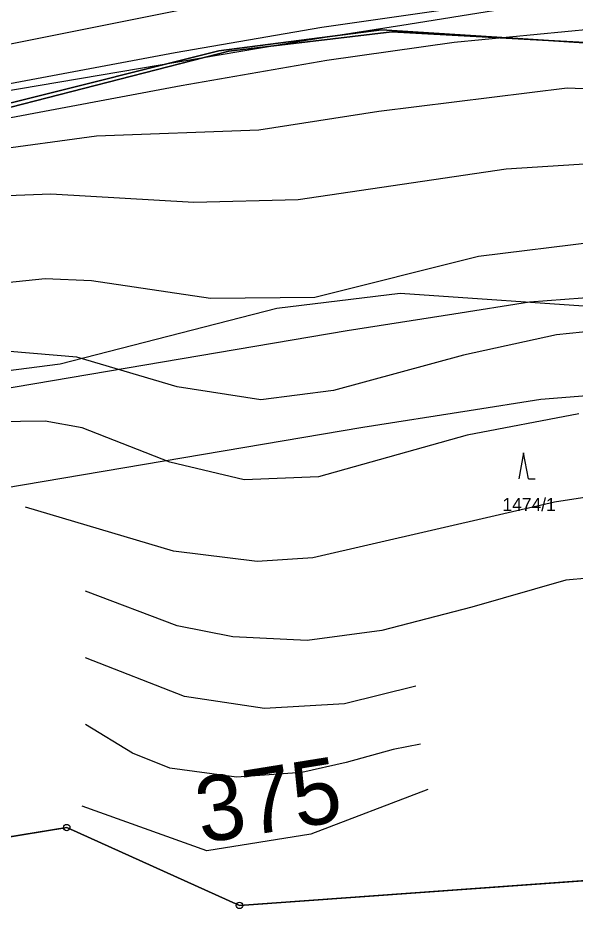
# Model space of a CAD drawing. Extents: x -706130 to -698555, y -971544 to -967260.
# Drawn here: x -705497.9 to -705412.3, y -969902.7 to -969763.7 of the extents above; entities that cross this region are included whole.
import ezdxf

# ---------------------------------------------------------------- set-up
doc = ezdxf.new("R2010")
doc.units = 0
for name, color, linetype in [('BPEJ hranice S', 7, 'Continuous'), ('Dráha_osa koleje S', 7, 'Continuous'), ('Hluková izofona', 7, 'Continuous'), ('Hranice řešeného území', 7, 'Continuous'), ('KN_Hranice obce', 7, 'Continuous'), ('KN_Hranice_katastrální území', 7, 'Continuous'), ('KN_Hranice_parcel', 7, 'Continuous'), ('KN_Parcelni cisla', 7, 'Continuous'), ('KN_Polygon parcely', 7, 'Continuous'), ('KN_POZEMKY_10_LESNI POZEMEK', 7, 'Continuous'), ('KN_POZEMKY_14_OSTATNI PLOCHA', 7, 'Continuous'), ('KN_VYUZITI_14_ostatni plocha_dráha', 7, 'Continuous'), ('KN_Značky bodu BP', 7, 'Continuous'), ('KN_Značky kultur', 7, 'Continuous'), ('Koridor pro optimalizaci dráhy_N', 7, 'Continuous'), ('Koridor pro optimalizaci dráhy_N_ŠRAFY', 7, 'Continuous'), ('OP dráhy', 7, 'Continuous'), ('Plochy doprava drážní S', 7, 'Continuous'), ('Plochy lesní všeobecné S', 7, 'Continuous'), ('Povodi vodniho toku S', 7, 'Continuous'), ('Regulační bloky v krajině S', 7, 'Continuous'), ('Regulační bloky zastavěné S', 7, 'Continuous'), ('USES_BK_nadregionalni S', 7, 'Continuous'), ('USES_ŠRAFY S', 7, 'Continuous'), ('VPS dopravni infrastruktury_obrys N', 7, 'Continuous'), ('VPS dopravni infrastruktury_plochy N', 7, 'Continuous'), ('VÝŠKOPIS_vrstevnice doplňková', 7, 'Continuous'), ('VÝŠKOPIS_vrstevnice hlavní', 7, 'Continuous'), ('VÝŠKOPIS_vrstevnice výška', 7, 'Continuous'), ('VÝŠKOPIS_vrstevnice zesílená', 7, 'Continuous'), ('Zábory hodnocené - koridory', 7, 'Continuous')]:
    doc.layers.add(name, color=color, linetype=linetype)

msp = doc.modelspace()

# ---------------------------------------------------------------- linework, layer by layer
at = {"layer": 'BPEJ hranice S'}
for points in [[(-705586.44, -969796.23), (-705575.06, -969793.24), (-705568.44, -969790.74), (-705556.85, -969786.36), (-705538.24, -969782.11), (-705498.75, -969776.61), (-705467.1, -969768.72), (-705442.11, -969765.48), (-705419.62, -969766.94), (-705382.17, -969769.38), (-705365.91, -969771.53), (-705338.33, -969775.18), (-705330.7, -969776.21), (-705326.88, -969776.72), (-705321.16, -969777.49), (-705320.73, -969777.07), (-705319.82, -969776.16), (-705307.2, -969763.69), (-705293.03, -969749.68), (-705272.98, -969720.4), (-705267.02, -969713.35), (-705242.1, -969664.93)], [(-705245.18, -969816.03), (-705259.61, -969805.84), (-705279.15, -969793.12), (-705286.37, -969789.52), (-705312.61, -969778.88), (-705321.16, -969777.49), (-705326.88, -969776.72), (-705330.7, -969776.21), (-705338.33, -969775.18), (-705365.91, -969771.53), (-705382.17, -969769.38), (-705419.62, -969766.94), (-705442.11, -969765.48), (-705467.1, -969768.72), (-705498.75, -969776.61), (-705538.24, -969782.11), (-705556.85, -969786.36), (-705568.44, -969790.74), (-705575.06, -969793.24), (-705586.44, -969796.23), (-705603.98, -969798.76), (-705604.87, -969798.89), (-705614.74, -969798.03)], [(-705614.74, -969798.03), (-705511.78, -969891.34), (-705490.44, -969887.89), (-705463.93, -969899.82), (-705407.17, -969895.75), (-705344.84, -969921.34), (-705313.66, -969939.25), (-705269.67, -969982.5), (-705267.88, -969984.26), (-705263.84, -969987.56), (-705225.5, -970018.87), (-705174.6, -970073.33), (-705096.1, -970117.59), (-705074.04, -970140.3), (-705029.52, -970157.19), (-705071.49, -970267.29), (-705084.02, -970319.62)]]:
    msp.add_lwpolyline(points, dxfattribs=at)
at = {"layer": 'Dráha_osa koleje S'}
msp.add_lwpolyline([(-705640.35, -969787.54), (-705622.13, -969788.47), (-705599.13, -969788.84), (-705581.07, -969787.85), (-705556.16, -969784.41), (-705454.68, -969767.23), (-705438.04, -969764.61), (-705424.62, -969762.49), (-705413.26, -969761.63), (-705397.82, -969761.43), (-705384.64, -969761.83), (-705368.84, -969762.47), (-705352.41, -969764.48), (-705337.19, -969767.39), (-705323.41, -969771.16), (-705302.09, -969777.36), (-705276.75, -969787.83), (-705245.97, -969803.45)], dxfattribs=at)
at = {"layer": 'Hluková izofona'}
msp.add_lwpolyline([(-705576.54, -969832.65), (-705549.33, -969828.89), (-705447.42, -969811.64), (-705431.02, -969809.06), (-705419.41, -969807.22), (-705411.27, -969806.61), (-705398.2, -969806.44), (-705386.23, -969806.8), (-705372.49, -969807.36), (-705359.37, -969808.96), (-705347.38, -969811.25), (-705335.64, -969814.47), (-705317, -969819.89), (-705295.55, -969828.75), (-705268.13, -969842.67), (-705242.02, -969859)], dxfattribs=at)
at = {"layer": 'Hranice řešeného území'}
msp.add_lwpolyline([(-705225.5, -970018.87), (-705263.84, -969987.56), (-705267.88, -969984.26), (-705269.67, -969982.5), (-705313.66, -969939.25), (-705344.84, -969921.34), (-705407.17, -969895.75), (-705463.93, -969899.82), (-705490.44, -969887.89), (-705511.78, -969891.34), (-705614.74, -969798.03)], dxfattribs=at)
at = {"layer": 'KN_Hranice obce'}
msp.add_lwpolyline([(-705614.74, -969798.03), (-705511.78, -969891.34), (-705490.44, -969887.89), (-705463.93, -969899.82), (-705407.17, -969895.75), (-705344.84, -969921.34), (-705313.66, -969939.25), (-705269.67, -969982.5), (-705267.88, -969984.26), (-705263.84, -969987.56), (-705225.5, -970018.87)], dxfattribs=at)
at = {"layer": 'KN_Hranice_katastrální území'}
msp.add_lwpolyline([(-705614.74, -969798.03), (-705511.78, -969891.34), (-705490.44, -969887.89), (-705463.93, -969899.82), (-705407.17, -969895.75), (-705344.84, -969921.34), (-705313.66, -969939.25), (-705269.67, -969982.5), (-705267.88, -969984.26), (-705263.84, -969987.56), (-705225.5, -970018.87)], dxfattribs=at)
at = {"layer": 'KN_Hranice_parcel'}
for points in [[(-705330.86, -969775.73), (-705381.41, -969769.07), (-705440.54, -969765.78), (-705465.56, -969768.77), (-705499.01, -969777.37), (-705529.92, -969781.36), (-705553.38, -969786.77), (-705562.74, -969790.4), (-705571.55, -969793.37), (-705588.96, -969798.21), (-705601.91, -969799.49), (-705669.13, -969775.76)], [(-705614.74, -969798.03), (-705511.78, -969891.34), (-705490.44, -969887.89), (-705463.93, -969899.82), (-705407.17, -969895.75), (-705344.84, -969921.34), (-705313.66, -969939.25)]]:
    msp.add_lwpolyline(points, dxfattribs=at)
at = {"layer": 'KN_Polygon parcely'}
for points in [[(-705614.74, -969798.03), (-705511.78, -969891.34), (-705490.44, -969887.89), (-705463.93, -969899.82), (-705407.17, -969895.75), (-705344.84, -969921.34), (-705313.66, -969939.25), (-705269.67, -969982.5), (-705270.68, -969952.92), (-705260.05, -969931.18), (-705259.58, -969906.58), (-705275.57, -969880.98), (-705310.1, -969835.63), (-705312.52, -969829.63), (-705330.86, -969775.73), (-705381.41, -969769.07), (-705440.54, -969765.78), (-705465.56, -969768.77), (-705499.01, -969777.37), (-705529.92, -969781.36), (-705553.38, -969786.77), (-705562.74, -969790.4), (-705571.55, -969793.37), (-705588.96, -969798.21)], [(-705588.96, -969798.21), (-705571.55, -969793.37), (-705562.74, -969790.4), (-705553.38, -969786.77), (-705529.92, -969781.36), (-705499.01, -969777.37), (-705465.56, -969768.77), (-705440.54, -969765.78), (-705381.41, -969769.07), (-705330.86, -969775.73), (-705327.05, -969776.23), (-705312.76, -969778.12), (-705282.03, -969790.51), (-705271.31, -969796.91), (-705242.67, -969816.95)]]:
    msp.add_lwpolyline(points, dxfattribs=at)
at = {"layer": 'KN_POZEMKY_10_LESNI POZEMEK'}
for p, q in [((-705465.56, -969768.77), (-705440.54, -969765.78)), ((-705440.54, -969765.78), (-705381.41, -969769.07)), ((-705499.01, -969777.37), (-705465.56, -969768.77)), ((-705490.44, -969887.89), (-705511.78, -969891.34)), ((-705463.93, -969899.82), (-705490.44, -969887.89)), ((-705407.17, -969895.75), (-705463.93, -969899.82))]:
    msp.add_line(p, q, dxfattribs=at)
at = {"layer": 'KN_POZEMKY_14_OSTATNI PLOCHA'}
for p, q in [((-705440.54, -969765.78), (-705465.56, -969768.77)), ((-705381.41, -969769.07), (-705440.54, -969765.78)), ((-705465.56, -969768.77), (-705499.01, -969777.37))]:
    msp.add_line(p, q, dxfattribs=at)
at = {"layer": 'KN_VYUZITI_14_ostatni plocha_dráha'}
for p, q in [((-705440.54, -969765.78), (-705465.56, -969768.77)), ((-705381.41, -969769.07), (-705440.54, -969765.78)), ((-705465.56, -969768.77), (-705499.01, -969777.37))]:
    msp.add_line(p, q, dxfattribs=at)
at = {"layer": 'KN_Značky bodu BP'}
for centre, radius in [((-705490.44, -969887.89), 0.5), ((-705490.44, -969887.89), 0.0303), ((-705463.93, -969899.82), 0.5), ((-705463.93, -969899.82), 0.0303)]:
    msp.add_circle(centre, radius, dxfattribs=at)
at = {"layer": 'KN_Značky kultur'}
for p, q in [((-705420.32, -969830.38), (-705421.07, -969834.38)), ((-705419.57, -969834.38), (-705420.32, -969830.38)), ((-705419.57, -969834.38), (-705418.57, -969834.38))]:
    msp.add_line(p, q, dxfattribs=at)
at = {"layer": 'Koridor pro optimalizaci dráhy_N'}
msp.add_lwpolyline([(-705242.67, -969816.95), (-705271.31, -969796.91), (-705282.03, -969790.51), (-705312.76, -969778.12), (-705327.05, -969776.23), (-705330.86, -969775.73), (-705381.41, -969769.07), (-705440.54, -969765.78), (-705465.56, -969768.77), (-705499.01, -969777.37), (-705529.92, -969781.36), (-705553.38, -969786.77), (-705562.74, -969790.4), (-705571.55, -969793.37), (-705588.96, -969798.21)], dxfattribs=at)
at = {"layer": 'Koridor pro optimalizaci dráhy_N_ŠRAFY'}
msp.add_lwpolyline([(-705242.67, -969816.95), (-705271.31, -969796.91), (-705282.03, -969790.51), (-705312.76, -969778.12), (-705327.05, -969776.23), (-705330.86, -969775.73), (-705381.41, -969769.07), (-705440.54, -969765.78), (-705465.56, -969768.77), (-705499.01, -969777.37), (-705529.92, -969781.36), (-705553.38, -969786.77), (-705562.74, -969790.4), (-705571.55, -969793.37), (-705588.96, -969798.21)], dxfattribs=at)
at = {"layer": 'OP dráhy'}
msp.add_lwpolyline([(-705562.04, -969845.79), (-705547.95, -969843.84), (-705546.15, -969843.57), (-705445, -969826.45), (-705428.68, -969823.87), (-705428.68, -969823.87), (-705417.67, -969822.13), (-705410.61, -969821.6), (-705398.33, -969821.44), (-705386.76, -969821.79), (-705373.71, -969822.32), (-705361.7, -969823.79), (-705350.78, -969825.88), (-705339.71, -969828.91), (-705321.97, -969834.07), (-705301.82, -969842.39), (-705275.51, -969855.74), (-705250.1, -969871.64)], dxfattribs=at)
at = {"layer": 'Plochy doprava drážní S'}
msp.add_line((-705499.01, -969777.37), (-705465.56, -969768.77), dxfattribs=at)
msp.add_lwpolyline([(-705465.56, -969768.77), (-705440.54, -969765.78), (-705381.41, -969769.07), (-705330.86, -969775.73)], dxfattribs=at)
at = {"layer": 'Plochy lesní všeobecné S'}
for p, q in [((-705440.54, -969765.78), (-705465.56, -969768.77)), ((-705381.41, -969769.07), (-705440.54, -969765.78)), ((-705465.56, -969768.77), (-705499.01, -969777.37)), ((-705511.78, -969891.34), (-705490.44, -969887.89)), ((-705490.44, -969887.89), (-705463.93, -969899.82)), ((-705463.93, -969899.82), (-705407.17, -969895.75))]:
    msp.add_line(p, q, dxfattribs=at)
at = {"layer": 'Povodi vodniho toku S'}
msp.add_lwpolyline([(-705614.74, -969798.03), (-705511.78, -969891.34), (-705490.44, -969887.89), (-705463.93, -969899.82), (-705407.17, -969895.75), (-705344.84, -969921.34), (-705313.66, -969939.25), (-705269.67, -969982.5), (-705267.88, -969984.26), (-705263.84, -969987.56), (-705225.5, -970018.87)], dxfattribs=at)
at = {"layer": 'Regulační bloky v krajině S'}
for p, q in [((-705440.54, -969765.78), (-705465.56, -969768.77)), ((-705381.41, -969769.07), (-705440.54, -969765.78)), ((-705465.56, -969768.77), (-705499.01, -969777.37)), ((-705511.78, -969891.34), (-705490.44, -969887.89)), ((-705490.44, -969887.89), (-705463.93, -969899.82)), ((-705463.93, -969899.82), (-705407.17, -969895.75))]:
    msp.add_line(p, q, dxfattribs=at)
at = {"layer": 'Regulační bloky zastavěné S'}
msp.add_line((-705499.01, -969777.37), (-705465.56, -969768.77), dxfattribs=at)
msp.add_lwpolyline([(-705465.56, -969768.77), (-705440.54, -969765.78), (-705381.41, -969769.07), (-705330.86, -969775.73)], dxfattribs=at)
at = {"layer": 'USES_BK_nadregionalni S'}
for points in [[(-705242.67, -969816.95), (-705271.31, -969796.91), (-705282.03, -969790.51), (-705312.76, -969778.12), (-705327.05, -969776.23), (-705330.86, -969775.73), (-705381.41, -969769.07), (-705440.54, -969765.78), (-705465.56, -969768.77), (-705499.01, -969777.37), (-705529.92, -969781.36), (-705553.38, -969786.77), (-705562.74, -969790.4), (-705571.55, -969793.37), (-705588.96, -969798.21)], [(-705614.74, -969798.03), (-705574.84, -969834.19), (-705573.55, -969835.36), (-705549.78, -969828.28), (-705541.59, -969825.1), (-705522.85, -969820.78), (-705491.44, -969816.72), (-705458.17, -969808.17), (-705439.27, -969805.91), (-705374.1, -969810.38), (-705336.07, -969815.39), (-705332.27, -969815.89), (-705323.02, -969817.11), (-705299.87, -969826.45), (-705293.06, -969830.51), (-705267.39, -969848.47), (-705243.9, -969869.07)]]:
    msp.add_lwpolyline(points, dxfattribs=at)
at = {"layer": 'USES_ŠRAFY S'}
for points in [[(-705242.67, -969816.95), (-705271.31, -969796.91), (-705282.03, -969790.51), (-705312.76, -969778.12), (-705327.05, -969776.23), (-705330.86, -969775.73), (-705381.41, -969769.07), (-705440.54, -969765.78), (-705465.56, -969768.77), (-705499.01, -969777.37), (-705529.92, -969781.36), (-705553.38, -969786.77), (-705562.74, -969790.4), (-705571.55, -969793.37), (-705588.96, -969798.21)], [(-705614.74, -969798.03), (-705574.84, -969834.19), (-705573.55, -969835.36), (-705549.78, -969828.28), (-705541.59, -969825.1), (-705522.85, -969820.78), (-705491.44, -969816.72), (-705458.17, -969808.17), (-705439.27, -969805.91), (-705374.1, -969810.38), (-705336.07, -969815.39), (-705332.27, -969815.89), (-705323.02, -969817.11), (-705299.87, -969826.45), (-705293.06, -969830.51), (-705267.39, -969848.47), (-705243.9, -969869.07)]]:
    msp.add_lwpolyline(points, dxfattribs=at)
at = {"layer": 'VPS dopravni infrastruktury_obrys N'}
msp.add_lwpolyline([(-705242.67, -969816.95), (-705271.31, -969796.91), (-705282.03, -969790.51), (-705312.76, -969778.12), (-705327.05, -969776.23), (-705330.86, -969775.73), (-705381.41, -969769.07), (-705440.54, -969765.78), (-705465.56, -969768.77), (-705499.01, -969777.37), (-705529.92, -969781.36), (-705553.38, -969786.77), (-705562.74, -969790.4), (-705571.55, -969793.37), (-705588.96, -969798.21)], dxfattribs=at)
at = {"layer": 'VPS dopravni infrastruktury_plochy N'}
msp.add_lwpolyline([(-705242.67, -969816.95), (-705271.31, -969796.91), (-705282.03, -969790.51), (-705312.76, -969778.12), (-705327.05, -969776.23), (-705330.86, -969775.73), (-705381.41, -969769.07), (-705440.54, -969765.78), (-705465.56, -969768.77), (-705499.01, -969777.37), (-705529.92, -969781.36), (-705553.38, -969786.77), (-705562.74, -969790.4), (-705571.55, -969793.37), (-705588.96, -969798.21)], dxfattribs=at)
at = {"layer": 'VÝŠKOPIS_vrstevnice doplňková'}
for points in [[(-705579.15, -969786.53), (-705523.82, -969778.38), (-705502.48, -969774.35), (-705473.79, -969768.98), (-705451.3, -969765.07), (-705431.57, -969762.27), (-705405.76, -969759.8), (-705382.35, -969759.6), (-705361.73, -969761.57), (-705340.34, -969764.89), (-705324.65, -969768.58), (-705300.38, -969774.95), (-705265.74, -969789.84), (-705237.13, -969806.27), (-705210.02, -969823.95), (-705189.15, -969836.81), (-705163.96, -969853.62), (-705150.29, -969862.47), (-705138.88, -969870.39), (-705117.12, -969881.99)], [(-705578.4, -969791.61), (-705522.97, -969783.44), (-705501.53, -969779.39), (-705472.88, -969774.04), (-705450.5, -969770.14), (-705430.96, -969767.38), (-705405.5, -969764.93), (-705382.57, -969764.74), (-705362.37, -969766.67), (-705341.33, -969769.93), (-705325.89, -969773.56), (-705302.05, -969779.82), (-705268.05, -969794.44), (-705239.82, -969810.65), (-705212.77, -969828.29), (-705191.93, -969841.14), (-705166.78, -969857.91), (-705153.15, -969866.73), (-705141.57, -969874.79), (-705119.54, -969886.52)]]:
    msp.add_lwpolyline(points, dxfattribs=at)
at = {"layer": 'VÝŠKOPIS_vrstevnice hlavní'}
for points in [[(-705138.95, -969867.99), (-705161.75, -969852.06), (-705190.87, -969835.75), (-705193.65, -969840.08), (-705263.17, -969808.12), (-705301.98, -969795.04), (-705322.96, -969789.1), (-705361.38, -969779.19), (-705385.14, -969775.62), (-705413.65, -969774.43), (-705442.53, -969778.02), (-705460.94, -969780.88), (-705485.86, -969781.81), (-705502.46, -969784.06), (-705517.65, -969787.53)], [(-705226.1, -969846.08), (-705270.04, -969832.52), (-705294.01, -969823.82), (-705314.56, -969813.98), (-705341.09, -969798.71), (-705359.07, -969792.15), (-705381.04, -969787.3), (-705403.01, -969785.58), (-705422.98, -969786.87)], [(-705422.98, -969786.87), (-705454.94, -969791.58), (-705470.92, -969792), (-705492.89, -969790.72), (-705500.88, -969791.01), (-705506.88, -969792), (-705518.86, -969796.14), (-705528.85, -969801.71), (-705538.41, -969808.84), (-705554.67, -969822.39), (-705563.94, -969829.1), (-705572.22, -969833.52), (-705574.84, -969834.19)], [(-705236.37, -969873.47), (-705255.49, -969864.2), (-705273.47, -969857.92), (-705299.15, -969851.07), (-705317.12, -969844.08), (-705330.39, -969836.94), (-705368.34, -969811.41), (-705383.89, -969802.28), (-705395.31, -969798.85), (-705409, -969798), (-705427.26, -969800.28), (-705452.38, -969806.56), (-705468.35, -969806.7), (-705486.62, -969803.99), (-705493.75, -969803.7), (-705509.16, -969805.27), (-705519.43, -969808.7), (-705527.14, -969812.41), (-705537.41, -969819.4), (-705560.23, -969836.8), (-705567.41, -969840.92)], [(-705409.29, -969811.69), (-705415.28, -969812.26), (-705429.55, -969815.4), (-705449.52, -969820.82), (-705460.65, -969822.25), (-705473.49, -969820.25), (-705488.9, -969815.69), (-705499.17, -969814.83), (-705504.88, -969815.4), (-705516.29, -969818.68), (-705526.71, -969823.82), (-705541.55, -969833.81), (-705553.67, -969843.08), (-705560.56, -969847.13)], [(-705205.41, -970000.45), (-705238.94, -969982.9), (-705251.35, -969973.91), (-705255.21, -969968.92), (-705260.2, -969960.78), (-705268.19, -969940.95), (-705277.89, -969922.12), (-705287.31, -969909.28), (-705294.01, -969902.72), (-705301.14, -969897.29), (-705311.42, -969891.16), (-705340.52, -969876.46), (-705357.93, -969866.48), (-705385.75, -969846.36), (-705397.02, -969839.09), (-705403.87, -969836.8), (-705407.29, -969836.66), (-705415.57, -969837.94), (-705452.66, -969846.5), (-705461.22, -969847.07), (-705474.06, -969845.5), (-705496.77, -969838.7)], [(-705267.13, -969984.87), (-705273.04, -969977.76), (-705279.89, -969959.5), (-705285.88, -969938.95), (-705291.3, -969926.11), (-705297.15, -969917.98), (-705306.28, -969908.99), (-705312.42, -969905.43), (-705312.84, -969904.57), (-705347.51, -969888.31), (-705351.36, -969885.17), (-705369.63, -969873.61), (-705392.88, -969856.06), (-705400.16, -969852.21), (-705405.87, -969850.21), (-705410.43, -969849.64), (-705413.85, -969849.93), (-705428.26, -969854.07), (-705442.1, -969857.63), (-705453.52, -969859.2), (-705464.93, -969858.63), (-705473.49, -969856.92), (-705487.57, -969851.59)], [(-705436.87, -969866.17), (-705447.81, -969868.9), (-705460.08, -969869.62), (-705472.35, -969867.76), (-705487.57, -969861.82)], [(-705436.15, -969875.07), (-705440.34, -969875.93), (-705447.53, -969877.89), (-705454.37, -969879.46), (-705464.36, -969880.17), (-705474.63, -969878.75), (-705480.34, -969876.46), (-705487.57, -969872.05)]]:
    msp.add_lwpolyline(points, dxfattribs=at)
at = {"layer": 'VÝŠKOPIS_vrstevnice zesílená'}
for points in [[(-705440.46, -969755.94), (-705503.48, -969768.55), (-705527.42, -969773.59), (-705561.53, -969781.38), (-705579.9, -969784.11), (-705597.45, -969786.36), (-705611.08, -969787.01), (-705622.76, -969786.79), (-705637.01, -969786.26), (-705646.15, -969785.17)], [(-705411.86, -969824.39), (-705428.98, -969827.67), (-705451.81, -969834.09), (-705463.22, -969834.52), (-705474.63, -969831.81), (-705488.04, -969826.53), (-705493.75, -969825.53), (-705505.16, -969825.67), (-705510.87, -969826.82), (-705522.28, -969831.67), (-705527.99, -969834.81), (-705551.82, -969851.21), (-705554.44, -969852.68)], [(-705435.03, -969882.07), (-705452.95, -969888.88), (-705468.93, -969891.44), (-705488.04, -969884.6)]]:
    msp.add_lwpolyline(points, dxfattribs=at)
at = {"layer": 'Zábory hodnocené - koridory'}
msp.add_lwpolyline([(-705242.67, -969816.95), (-705271.31, -969796.91), (-705282.03, -969790.51), (-705312.76, -969778.12), (-705327.05, -969776.23), (-705330.86, -969775.73), (-705381.41, -969769.07), (-705440.54, -969765.78), (-705465.56, -969768.77), (-705499.01, -969777.37), (-705529.92, -969781.36), (-705553.38, -969786.77), (-705562.74, -969790.4), (-705571.55, -969793.37), (-705588.96, -969798.21)], dxfattribs=at)

# ---------------------------------------------------------------- texts
at = {"layer": 'KN_Parcelni cisla'}
msp.add_text('1474/1', height=2, dxfattribs=at).set_placement((-705423.57, -969839.32))
at = {"layer": 'VÝŠKOPIS_vrstevnice výška'}
msp.add_text('375', height=10, rotation=9.1265, dxfattribs=at).set_placement((-705469.76, -969890.31))

doc.saveas('drawing.dxf')
